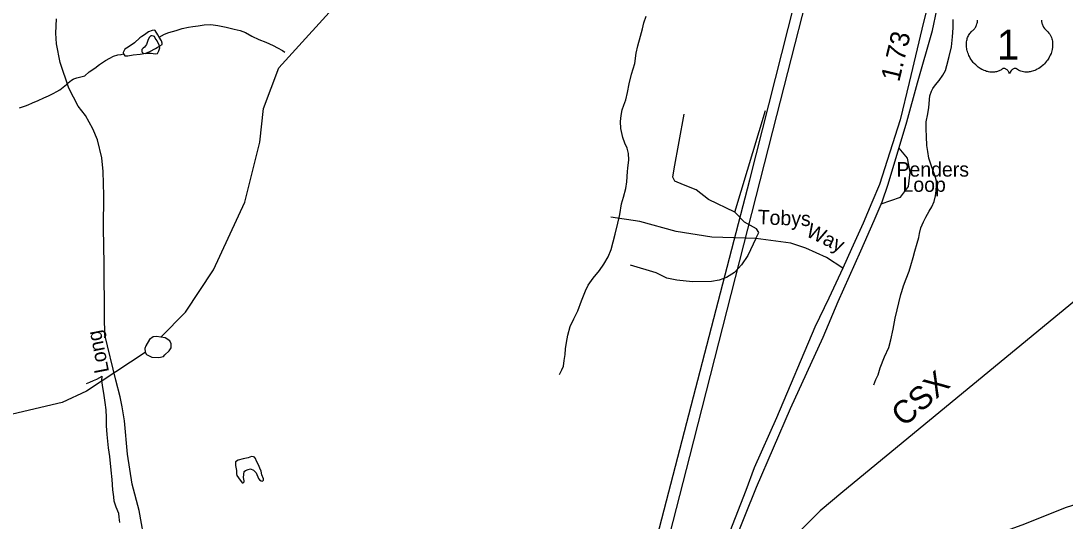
# Model space of a CAD drawing. Extents: x 2126262 to 2293712, y 749403 to 919119.
# Drawn here: x 2147437 to 2154245, y 841435 to 844700 of the extents above; entities that cross this region are included whole.
import ezdxf

# ---------------------------------------------------------------- set-up
doc = ezdxf.new("R2010")
doc.units = 0
for name, color, linetype in [('Exist Hydrographic Creek Single Shore', 7, 'Continuous'), ('Exist Hydrographic Misc Water Feature', 7, 'Continuous'), ('Exist Hydrographic Pond Under 1500 Sq Ft', 7, 'Continuous'), ('Exist Railroad Mainline', 7, 'Continuous'), ('Exist Railroad Mainline Label', 7, 'Continuous'), ('Exist Road Non-System Type 51', 7, 'Continuous'), ('Exist Road Non-System Type 51 Label', 7, 'Continuous'), ('Exist Road Primary US Divided Attributed', 7, 'Continuous'), ('Exist Road Primary US Mileage Hundredths English Label', 7, 'Continuous'), ('Exist Road Primary US Shield CELL', 7, 'Continuous'), ('Exist Road Primary US Shield Number Label', 7, 'Continuous'), ('Exist Road Secondary Type 51 Attributed', 7, 'Continuous'), ('Exist Road Secondary Type 51 Label', 7, 'Continuous'), ('Exist Utilities Electrical Transmission Line', 7, 'Continuous')]:
    doc.layers.add(name, color=color, linetype=linetype)

msp = doc.modelspace()

# ---------------------------------------------------------------- linework, layer by layer
at = {"layer": 'Exist Hydrographic Creek Single Shore'}
for points in [[(2149117.5, 844394.3), (2149555.5, 844877.3), (2149564.4, 844929.7), (2149630.4, 844997.2), (2149795.4, 845354.7), (2149835.4, 845606.4), (2149767.4, 845830.9), (2149732.5, 846097.4), (2149814.5, 846397.5), (2149987.4, 846662.9), (2150184.4, 847190.4), (2150309.5, 847240.3)], [(2148348.4, 842636.5), (2148509.4, 842799.3), (2148691.4, 843074.4), (2148897.5, 843516.3), (2148995.5, 843908), (2149018.5, 844127.3), (2149117.5, 844394.3)], [(2147864.5, 842284.4), (2147706.4, 842208.8), (2147157.5, 842082.4), (2146982.5, 842082.8), (2146715.4, 842163.7), (2146498.4, 842296.1), (2146080.5, 842652.5), (2145821.5, 842802.2), (2145579.4, 842892.5), (2145279.4, 842924.9), (2144734.7, 843221.6)], [(2147865.3, 842284.9), (2148247.4, 842539.1)]]:
    msp.add_lwpolyline(points, dxfattribs=at)
at = {"layer": 'Exist Hydrographic Misc Water Feature'}
for points in [[(2150948.4, 842393.5), (2150964, 842423.5), (2150973.8, 842447.6), (2150979.7, 842483.6), (2150985.5, 842523.7), (2150987.3, 842559.7), (2150993.1, 842601.7), (2151002.7, 842649.7), (2151018.5, 842705.8), (2151042.1, 842755.9), (2151067.7, 842808), (2151091.5, 842872.2), (2151117.1, 842938.3), (2151134.8, 842976.4), (2151168.6, 843020.5), (2151208.4, 843070.8), (2151238.1, 843112.9), (2151265.8, 843161.1), (2151285.5, 843207.2), (2151299.2, 843257.3), (2151311.1, 843309.3), (2151328.5, 843379.4), (2151342.3, 843437.4), (2151353.8, 843505.5), (2151365.7, 843549.6), (2151381.2, 843605.6), (2151387, 843649.7), (2151392.5, 843717.7), (2151394.6, 843739.7), (2151400.3, 843793.7), (2151398.1, 843835.7), (2151389.8, 843869.6), (2151375.5, 843901.5), (2151361.3, 843939.4), (2151349, 843997.3), (2151346.8, 844043.4), (2151350.5, 844083.4), (2151356.2, 844119.4), (2151368.3, 844149.4), (2151382.1, 844185.5), (2151391.9, 844233.6), (2151403.6, 844289.6), (2151419, 844351.7), (2151438.7, 844421.8), (2151448.3, 844489.8), (2151460, 844537.9), (2151477.6, 844599.9), (2151489.3, 844648), (2151499.1, 844688.1), (2151514.7, 844730.1)], [(2152998.1, 842325), (2153011.8, 842359.1), (2153025.8, 842391.2), (2153039.5, 842435.3), (2153067, 842507.4), (2153094.9, 842567.6), (2153108.4, 842619.6), (2153124, 842687.7), (2153137.5, 842759.8), (2153174.8, 842914), (2153180.6, 842933.9), (2153192.5, 842970), (2153208, 843016.1), (2153227.7, 843066.2), (2153239.6, 843104.2), (2153255.2, 843156.3), (2153265.1, 843196.4), (2153280.8, 843250.4), (2153290.5, 843286.5), (2153296.6, 843312.5), (2153304.2, 843350.6), (2153322.1, 843388.7), (2153337.8, 843418.7), (2153359.6, 843458.8), (2153375.6, 843486.9), (2153391.4, 843521), (2153401, 843559), (2153404.9, 843593.1), (2153406.5, 843627.1), (2153406.5, 843653.1), (2153398.3, 843687), (2153386, 843720.9), (2153372.1, 843758.8), (2153357.7, 843804.8), (2153349.5, 843848.7), (2153343.4, 843886.6), (2153340.7, 843944.6), (2153338.5, 843992.6), (2153340.3, 844040.6), (2153350.1, 844094.6), (2153355.9, 844134.6), (2153363.3, 844210.7), (2153373.3, 844240.7), (2153383.2, 844258.7), (2153401, 844282.9), (2153424.8, 844311), (2153448.6, 844345.1), (2153464.6, 844377.2), (2153474.4, 844409.2), (2153489.8, 844467.3), (2153503.5, 844531.4), (2153511.3, 844595.4), (2153514.8, 844655.5), (2153514.6, 844709.4)], [(2148338.5, 844594.2), (2148330.3, 844608.1), (2148312.2, 844638.1), (2148306.3, 844640), (2148292.3, 844638), (2148268.3, 844627.8), (2148242.3, 844609.7), (2148224.5, 844597.6), (2148212.6, 844589.5), (2148176.9, 844557.3), (2148136.9, 844529.1), (2148115, 844515), (2148107, 844503), (2148103.1, 844492.9), (2148105.1, 844484.4)], [(2148338.5, 844594.2), (2148372.3, 844612.4), (2148402.2, 844624.6), (2148450, 844636.9), (2148488.2, 844651.1), (2148530, 844659.3), (2148558.1, 844663.5), (2148574.1, 844665.6), (2148592.1, 844667.7), (2148631.9, 844673.9), (2148675.8, 844676.1), (2148719.9, 844670.3), (2148774, 844658.6), (2148828.1, 844645), (2148866.1, 844637.2), (2148900.1, 844623.4), (2148942.3, 844599.7), (2148988.3, 844577.9), (2149034.6, 844560.2), (2149080.6, 844538.4), (2149110.5, 844524.6), (2149142.9, 844506.8), (2149156.8, 844496.9)], [(2148105.1, 844484.4), (2148115, 844473), (2148133.2, 844471.1), (2148169.1, 844479.3), (2148215, 844483.5), (2148251.1, 844489.8), (2148277.2, 844499.9), (2148314.9, 844520.1), (2148342.8, 844538.3), (2148356.7, 844546.3), (2148358.6, 844554.4), (2148352.6, 844570.3), (2148338.5, 844594.2)], [(2147854.1, 844341.5), (2147881.8, 844367.7), (2147917.9, 844391.9), (2147949.5, 844416.1), (2147987.2, 844442.3), (2148017.4, 844456.5), (2148041.3, 844470.6), (2148069, 844478.7), (2148091, 844480.9), (2148105.1, 844484.4)], [(2147428, 844132.4), (2147448.1, 844140.2), (2147465.8, 844146.3), (2147483.8, 844152.5), (2147513.1, 844164.3), (2147548.8, 844179.9), (2147585.3, 844197.2), (2147617.3, 844211.4), (2147647, 844226.6), (2147671, 844238.8), (2147690.7, 844251.1), (2147712.9, 844268.5), (2147733.2, 844285), (2147744.8, 844295.7), (2147754.9, 844304)], [(2147754.9, 844304), (2147766.6, 844313.8), (2147776.6, 844320.4), (2147782.6, 844322.8), (2147800.6, 844329.3), (2147826.7, 844335.5), (2147836.3, 844337.8), (2147854.1, 844341.5)], [(2147865.2, 842334.1), (2147885.3, 842342.2), (2147909.1, 842354.3), (2147931, 842362.5), (2147967.1, 842380.7)], [(2148082.4, 841427.5), (2148078.1, 841461.5), (2148074.2, 841485.5), (2148057.8, 841527.3), (2148045.7, 841565.3), (2148041.6, 841593.3), (2148037, 841639.2), (2148032.7, 841707.1), (2148024.5, 841769.1), (2148016.1, 841857), (2148007.5, 841912.9), (2147999.1, 842000.9), (2147994.8, 842056.9), (2147994.6, 842112.8), (2147992.3, 842162.8), (2147986, 842208.8), (2147979.8, 842254.8), (2147969.4, 842322.6), (2147965.1, 842352.6), (2147967.1, 842380.7)], [(2147864.5, 842284.4), (2147865.3, 842284.9)]]:
    msp.add_lwpolyline(points, dxfattribs=at)
at = {"layer": 'Exist Hydrographic Pond Under 1500 Sq Ft'}
for points in [[(2148326, 844570.4), (2148312.4, 844587.8), (2148307, 844597.1), (2148301.7, 844600.7), (2148291.9, 844602.9), (2148283.9, 844601.6), (2148274.6, 844593.1), (2148267.5, 844579.3), (2148262.9, 844565.8), (2148254.6, 844545.1), (2148242.1, 844529.5), (2148234.6, 844521.9), (2148225.2, 844512.6), (2148224.8, 844506.4), (2148226.1, 844497.9), (2148234.6, 844489.9), (2148246.1, 844487.2), (2148260.6, 844489.1), (2148287, 844488.6), (2148299.9, 844486.3), (2148317.3, 844485), (2148326.6, 844488.1), (2148336.8, 844504.1), (2148343.5, 844524.2), (2148339.1, 844541.5), (2148326, 844570.4)], [(2148348.4, 842636.5), (2148320.2, 842640.5), (2148299.1, 842637.6), (2148275, 842621.3), (2148251.7, 842580.4), (2148245.2, 842562.5), (2148247.4, 842539.1), (2148254.8, 842522.1), (2148289.5, 842504.8), (2148336.6, 842503.8), (2148366.4, 842509.6), (2148375.4, 842520.3), (2148403.9, 842547.1), (2148417.4, 842566.4), (2148417.4, 842593.3), (2148406.8, 842612.6), (2148377, 842630.9), (2148348.4, 842636.5)], [(2148954.2, 841856), (2148940.5, 841856.5), (2148917.7, 841848.3), (2148885, 841842.5), (2148854.2, 841832.9), (2148836.9, 841823.2), (2148836.9, 841798.2), (2148842.6, 841765.5), (2148842.6, 841744.9), (2148844.6, 841732.7), (2148865.7, 841701.9), (2148874.5, 841691.7), (2148879.4, 841685.5), (2148885, 841684.6), (2148891.8, 841691.1), (2148892.7, 841698.1), (2148888.8, 841721.2), (2148892.7, 841759.7), (2148901.1, 841766.9), (2148917.7, 841773.2), (2148933.1, 841777), (2148954.2, 841767.4), (2148971.6, 841750.1), (2148986.9, 841713.5), (2148993.3, 841704.4), (2149002.3, 841698.1), (2149009.3, 841696.4), (2149013.9, 841698.1), (2149018.1, 841703.9), (2149017.7, 841711.6), (2149008.1, 841738.5), (2149002.3, 841761.6), (2148994.6, 841780.9), (2148986.9, 841802.1), (2148973.5, 841827.1), (2148965.8, 841844.4), (2148960.5, 841853), (2148954.2, 841856)]]:
    msp.add_lwpolyline(points, dxfattribs=at)
at = {"layer": 'Exist Railroad Mainline'}
msp.add_lwpolyline([(2155941.4, 844218.3), (2152795.8, 841626.6), (2152647.8, 841502.3), (2152494.4, 841347.9)], dxfattribs=at)
at = {"layer": 'Exist Road Non-System Type 51'}
msp.add_line((2152091, 843452.1), (2152292.6, 844115.3), dxfattribs=at)
for points in [[(2152091, 843452.1), (2151921.1, 843534.5), (2151838.8, 843597.8), (2151756.5, 843629.5), (2151699.5, 843654.9), (2151686.9, 843680.2), (2151695.3, 843735.1), (2151761.8, 844092)], [(2153045.7, 843505.1), (2153172.8, 843549.7), (2153223.3, 843619.9), (2153234.2, 843712.1), (2153216.7, 843804.3), (2153162.3, 843870.2)], [(2152229.3, 843278.9), (2151941.2, 843289.5), (2151709, 843325.4), (2151471.6, 843390.9), (2151283.8, 843418.3)], [(2152229.3, 843278.9), (2152249.3, 843319.1), (2152232.4, 843342.3), (2152154.3, 843386.6), (2152091, 843452.1)], [(2152229.3, 843278.9), (2152177.6, 843169.1), (2152135.4, 843107.9), (2152088.9, 843057.2), (2152038.3, 843025.5), (2151989.7, 843008.6), (2151939.1, 843000.2), (2151816.7, 842998), (2151713.3, 843008.6), (2151647.8, 843021.3), (2151578.2, 843055.1), (2151411.5, 843105.8)], [(2152794.9, 843086.7), (2152689.3, 843156.4), (2152554.3, 843217.7), (2152457.2, 843249.4), (2152229.3, 843278.9)]]:
    msp.add_lwpolyline(points, dxfattribs=at)
at = {"layer": 'Exist Road Primary US Divided Attributed'}
for points in [[(2153356.8, 844829.5), (2153321.6, 844691.6), (2153227.8, 844298.3), (2153170.5, 844054.2), (2153034.2, 843632.1), (2152984.3, 843514.1), (2152928.6, 843379.1), (2152852.4, 843211.8), (2152794.9, 843086.7), (2152705.7, 842890.8), (2152612.5, 842702.1), (2152363.4, 842110.6), (2152218.8, 841784.3), (2152163.1, 841634.7), (2152025.3, 841278.3), (2151870.9, 840860.8)], [(2151928.1, 840837.4), (2152081.2, 841278.3), (2152233.7, 841658.2), (2152454.6, 842170.8), (2152667.3, 842636.5), (2152766.4, 842869.8), (2152912.8, 843198.4), (2152999.3, 843398.1), (2153052, 843519.7), (2153091.5, 843634.1), (2153213.7, 844041.8), (2153283.5, 844296), (2153379.7, 844636.3), (2153409.2, 844772.8)]]:
    msp.add_lwpolyline(points, dxfattribs=at)
at = {"layer": 'Exist Road Primary US Shield CELL'}
msp.add_lwpolyline([(2154091.4, 844703.9), (2154091.6, 844699.2), (2154092.1, 844694.7), (2154092.9, 844690), (2154093.6, 844685.9), (2154095, 844680.8), (2154096.8, 844674.9), (2154099.2, 844669.2), (2154104, 844659.9), (2154110.3, 844650.5), (2154114.7, 844645.2), (2154119.1, 844640.7), (2154125.7, 844635.2), (2154129.2, 844632), (2154133.3, 844628), (2154140, 844620.2), (2154142.7, 844616.6), (2154145.4, 844612.5), (2154147.9, 844608.3), (2154150.4, 844603.8), (2154152.4, 844599.8), (2154156.2, 844590.7), (2154158.9, 844581.9), (2154160.1, 844577.2), (2154162.1, 844566.8), (2154162.9, 844561.6), (2154163.7, 844551.5), (2154163.7, 844539.2), (2154162.8, 844527.5), (2154160.6, 844513.9), (2154158.8, 844505.7), (2154156, 844496.2), (2154153.3, 844488), (2154148.4, 844475.9), (2154144.1, 844467.1), (2154138.5, 844456.8), (2154134.7, 844450.6), (2154130.2, 844443.9), (2154124.6, 844436.2), (2154118.1, 844428.1), (2154110.3, 844419.5), (2154103.9, 844413.1), (2154095.7, 844405.7), (2154090.6, 844401.6), (2154083.5, 844396.2), (2154073.7, 844389.6), (2154064, 844384.1), (2154055.8, 844379.8), (2154048.5, 844376.7), (2154039.1, 844373.1), (2154023.4, 844368.8), (2154017.7, 844367.6), (2154010.9, 844366.6), (2154004.6, 844366), (2153998.4, 844365.6), (2153990.1, 844365.6), (2153981.9, 844366.2), (2153974.1, 844367.3), (2153966, 844369), (2153957.6, 844371.6), (2153949.9, 844374.6), (2153942.1, 844378.4), (2153928.9, 844386.7), (2153925.1, 844388.7), (2153923, 844389.3), (2153917.9, 844389.5), (2153913.2, 844388.5), (2153908.3, 844386.6), (2153905.3, 844385), (2153901.4, 844382.4), (2153898.4, 844380), (2153894.7, 844376.6), (2153892.2, 844373.7), (2153890.3, 844371.4), (2153886.6, 844365.6), (2153885.3, 844362.8), (2153883.9, 844359.2), (2153882.7, 844354), (2153881, 844360.6), (2153879.1, 844365), (2153876.8, 844368.8), (2153874.5, 844372.1), (2153870.8, 844376.4), (2153867.4, 844379.6), (2153863.4, 844382.9), (2153859.1, 844385.4), (2153855.7, 844387.2), (2153852.6, 844388.4), (2153848.8, 844389.3), (2153845.6, 844389.6), (2153843, 844389.5), (2153839.5, 844388.7), (2153834.7, 844385.2), (2153830.1, 844382.1), (2153825.2, 844379), (2153819.3, 844375.9), (2153815, 844373.9), (2153809.8, 844371.9), (2153803.8, 844369.9), (2153797.3, 844368.2), (2153790.5, 844366.8), (2153784.6, 844365.9), (2153778.3, 844365.3), (2153772.6, 844365.1), (2153766.6, 844365.2), (2153761, 844365.6), (2153754.6, 844366.2), (2153746.5, 844367.4), (2153739.9, 844368.9), (2153732.9, 844370.8), (2153725.6, 844373.1), (2153717.9, 844376), (2153708.3, 844380.2), (2153701.5, 844383.7), (2153690.9, 844389.8), (2153678.5, 844398.4), (2153669.1, 844406), (2153662.3, 844412.2), (2153652.1, 844422.5), (2153646.2, 844429.2), (2153636.9, 844441.3), (2153630.9, 844450), (2153627.1, 844456.4), (2153621.4, 844466.7), (2153618.3, 844473.2), (2153614.3, 844482.6), (2153611.1, 844491.2), (2153608.5, 844499.3), (2153607.1, 844504.6), (2153605.1, 844513.7), (2153603.8, 844520.1), (2153602.7, 844529), (2153602, 844538.3), (2153601.9, 844546.9), (2153602.1, 844554.1), (2153602.9, 844562.5), (2153604.3, 844571.3), (2153606, 844578.9), (2153607.6, 844584.4), (2153609.8, 844591), (2153612.8, 844598.4), (2153616.3, 844605.4), (2153619.7, 844611.3), (2153623.9, 844617.5), (2153628, 844622.9), (2153633.4, 844628.8), (2153639.1, 844634.2), (2153644.3, 844638.4), (2153650.4, 844644.4), (2153653.6, 844648.1), (2153657.5, 844653.1), (2153660.6, 844657.9), (2153663, 844662.1), (2153666.2, 844668.3), (2153668.2, 844672.9), (2153670.6, 844680.1), (2153671.9, 844685.1), (2153673.1, 844691.6), (2153673.9, 844697.7), (2153674.2, 844705.3)], dxfattribs=at)
at = {"layer": 'Exist Road Secondary Type 51 Attributed'}
for points in [[(2148249.3, 841273.8), (2148207.5, 841505), (2148162.9, 841676.1), (2148130.8, 841871.6), (2148111.1, 842090.8), (2148095.9, 842181.3), (2148083.9, 842246.8), (2148055.5, 842354.8), (2147984.4, 842650.7), (2147981.7, 842770.2), (2147980.3, 843112.7), (2147976.1, 843348.7), (2147976.8, 843561.6), (2147972.6, 843717.4), (2147963.9, 843806.8), (2147936.6, 843924.6), (2147906.1, 843996.6), (2147856.9, 844083.5), (2147810.9, 844143.5), (2147749.5, 844260.6), (2147691.7, 844427.6), (2147669.3, 844550.8), (2147665, 844620.7), (2147668.2, 844713.4)], [(2152330.8, 840771.2), (2152381.9, 840784.4), (2152858, 840983), (2153714.5, 841320.9), (2153982.4, 841417.2), (2154248.3, 841524.4), (2154390.6, 841570.5), (2154544.1, 841612.4), (2154719.2, 841641.4), (2155201.9, 841697.2), (2155337.2, 841736.3), (2155734.9, 841903.6), (2155866.2, 841959.3), (2155943, 842002.7), (2155981.9, 842031.6), (2156042.3, 842088.7)]]:
    msp.add_lwpolyline(points, dxfattribs=at)
at = {"layer": 'Exist Utilities Electrical Transmission Line'}
for points in [[(2147942.4, 827015.3), (2148175.1, 827899.7), (2148913.3, 830748), (2148913.3, 830748), (2149585.9, 833430.9), (2149586.2, 833431.9), (2150252.9, 836099.8), (2150594.7, 837444.4), (2150815.3, 838334.6), (2151382.1, 840545.5), (2152189.3, 843663), (2152980.3, 846790.3), (2153655.7, 849481.3), (2154464.6, 852610.8), (2154464.6, 852610.8), (2154941.4, 854420), (2155112.1, 854899.3)], [(2152933.6, 846311.5), (2152363.2, 844082.4), (2151796.6, 841857.5), (2151339.2, 840076.7), (2150999.6, 838728.2), (2150770.7, 837851.8), (2150440.7, 836517.5), (2150104.8, 835186.9), (2149876.1, 834292.5), (2149763, 833842.2), (2149691.5, 833562.7), (2149309.8, 832059.5), (2148847.6, 830228.8), (2148478.9, 828821.5), (2148356.2, 828351.3), (2148235.3, 827888.8), (2147997.5, 826950.4)]]:
    msp.add_lwpolyline(points, dxfattribs=at)

# ---------------------------------------------------------------- texts
at = {"layer": 'Exist Railroad Mainline Label'}
msp.add_text('CSX', height=150, rotation=41.21936, dxfattribs=at).set_placement((2153194, 842045.2))
at = {"layer": 'Exist Road Non-System Type 51 Label'}
for s, p in [('Penders', (2153145.7, 843683.6)), ('Loop', (2153184.9, 843584.5))]:
    msp.add_text(s, height=95, dxfattribs=at).set_placement(p)
for s, rotation, p in [('Tobys', 357.87758, (2152239.4, 843373.1)), ('Way', 334.14379, (2152549.3, 843298.3))]:
    msp.add_text(s, height=95, rotation=rotation, dxfattribs=at).set_placement(p)
at = {"layer": 'Exist Road Primary US Mileage Hundredths English Label'}
msp.add_text('1.73', height=125, rotation=76.577, dxfattribs=at).set_placement((2153163.3, 844297.2))
at = {"layer": 'Exist Road Primary US Shield Number Label'}
msp.add_text('1', height=195, dxfattribs=at).set_placement((2153800.4, 844447.4))
at = {"layer": 'Exist Road Secondary Type 51 Label'}
msp.add_text('Long', height=95, rotation=101.15474, dxfattribs=at).set_placement((2148012.2, 842410.8))

doc.saveas('drawing.dxf')
